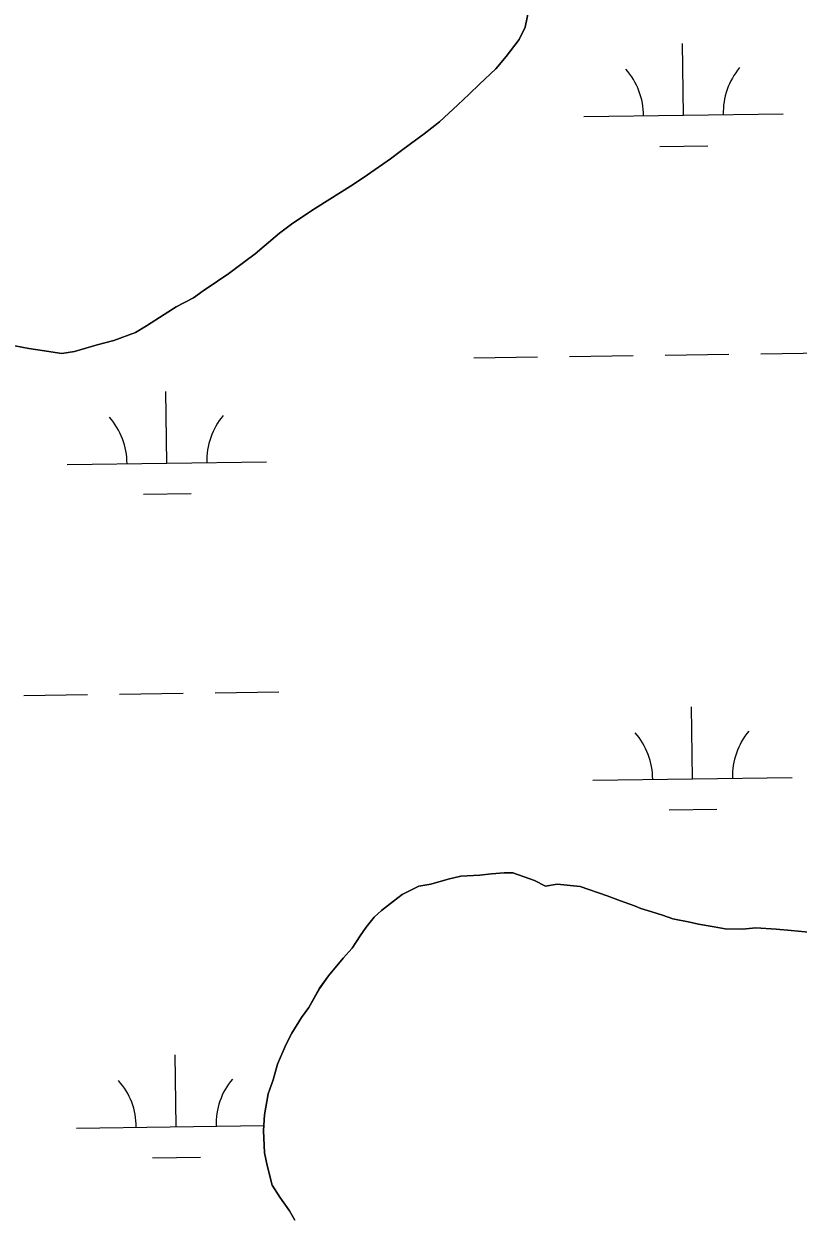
# Model space of a CAD drawing. Extents: x 3767014 to 3805179, y 361544 to 387384.
# Drawn here: x 3784549 to 3784937, y 375146 to 375742 of the extents above; entities that cross this region are included whole.
import ezdxf

# ---------------------------------------------------------------- set-up
doc = ezdxf.new("R2010")
doc.units = 0
doc.layers.add('V-TOPO-SHOR', color=7, linetype='Continuous')
doc.layers.add('V-WETL-SWMP', color=7, linetype='Continuous')

msp = doc.modelspace()

# ---------------------------------------------------------------- linework, layer by layer
at = {"layer": 'V-TOPO-SHOR'}
for points in [[(3784802.244, 375750.382), (3784800.002, 375739.796), (3784797.083, 375733.564), (3784790.556, 375725.061), (3784785.274, 375718.89), (3784777.193, 375711.214), (3784771.94, 375706.225), (3784766.283, 375700.852), (3784757, 375692.42), (3784749.352, 375686.309), (3784742.524, 375681.361), (3784737.302, 375677.553), (3784732.475, 375673.734), (3784724.848, 375668.413), (3784718.827, 375664.231), (3784712.413, 375660.062), (3784701.999, 375653.629), (3784694.788, 375649.082), (3784683.554, 375641.488), (3784676.726, 375636.54), (3784669.069, 375630.036), (3784664.635, 375626.208), (3784659.412, 375622.401), (3784651.372, 375616.302), (3784645.754, 375612.505), (3784638.533, 375607.565), (3784633.714, 375604.141), (3784624.926, 375599.637), (3784618.917, 375595.851), (3784610.099, 375590.163), (3784604.491, 375586.762), (3784593.745, 375582.702), (3784585.412, 375580.55), (3784573.896, 375577.3), (3784567.564, 375576.28), (3784557.746, 375577.716), (3784551.069, 375578.674), (3784544.01, 375580.038)], [(3784684.488, 375141.643), (3784681.852, 375146.442), (3784676.904, 375153.27), (3784673.118, 375159.278), (3784670.613, 375169.199), (3784669.2, 375175.542), (3784668.696, 375186.593), (3784669.292, 375194.461), (3784671.141, 375205.055), (3784673.687, 375212.084), (3784675.86, 375219.914), (3784680.052, 375229.66), (3784682.962, 375235.497), (3784687.892, 375243.255), (3784691.568, 375248.285), (3784696.942, 375258), (3784701.439, 375264.191), (3784708.761, 375273.069), (3784713.228, 375278.079), (3784717.33, 375284.28), (3784720.197, 375288.542), (3784724.269, 375293.562), (3784727.906, 375297.017), (3784733.935, 375301.592), (3784738.361, 375305.024), (3784746.743, 375309.145), (3784752.682, 375310.173), (3784761.419, 375312.708), (3784767.764, 375314.122), (3784777.238, 375314.666), (3784783.167, 375315.303), (3784789.489, 375315.928), (3784793.823, 375315.817), (3784804.761, 375311.988), (3784810.205, 375309.09), (3784816.146, 375310.118), (3784827.547, 375309.036)], [(3784827.547, 375309.036), (3784841.224, 375304.349), (3784847.859, 375301.813), (3784854.89, 375299.267), (3784858.009, 375298.004), (3784863.485, 375296.286), (3784868.96, 375294.569), (3784874.039, 375292.861), (3784882.665, 375291.063), (3784886.978, 375290.162), (3784894.826, 375288.78), (3784900.321, 375287.85), (3784908.988, 375287.627), (3784915.703, 375288.241), (3784925.935, 375287.584), (3784933.41, 375286.998), (3784944.025, 375285.937)]]:
    msp.add_lwpolyline(points, dxfattribs=at)
at = {"layer": 'V-WETL-SWMP'}
for p, q in [((3784879.374, 375695.669), (3784878.874, 375731.665)), ((3784829.379, 375694.974), (3784929.369, 375696.363)), ((3784867.589, 375680.073), (3784891.587, 375680.406)), ((3784774.208, 375574.125), (3784806.205, 375574.57)), ((3784822.203, 375574.792), (3784854.2, 375575.237)), ((3784870.198, 375575.459), (3784902.195, 375575.903)), ((3784918.194, 375576.126), (3784950.191, 375576.57)), ((3784620.335, 375521.241), (3784619.835, 375557.238)), ((3784570.34, 375520.547), (3784670.331, 375521.936)), ((3784608.551, 375505.645), (3784632.549, 375505.978)), ((3784548.538, 375404.801), (3784580.535, 375405.245)), ((3784596.533, 375405.467), (3784628.53, 375405.912)), ((3784644.529, 375406.134), (3784676.526, 375406.578)), ((3784883.995, 375363.026), (3784883.494, 375399.023)), ((3784833.999, 375362.331), (3784933.99, 375363.72)), ((3784872.21, 375347.43), (3784896.208, 375347.763)), ((3784624.956, 375188.598), (3784624.456, 375224.595)), ((3784574.961, 375187.904), (3784668.894, 375189.208)), ((3784613.172, 375173.002), (3784637.169, 375173.335))]:
    msp.add_line(p, q, dxfattribs=at)
for points in [[(3784544.01, 375580.039), (3784551.07, 375578.675), (3784557.746, 375577.715), (3784567.564, 375576.28), (3784573.897, 375577.3), (3784585.412, 375580.551), (3784593.745, 375582.702), (3784604.492, 375586.761), (3784610.098, 375590.164), (3784618.917, 375595.85), (3784624.927, 375599.637), (3784633.715, 375604.141), (3784638.533, 375607.565), (3784645.755, 375612.504), (3784651.372, 375616.301), (3784659.412, 375622.401), (3784664.635, 375626.208), (3784669.069, 375630.036), (3784676.726, 375636.54), (3784683.554, 375641.489), (3784694.787, 375649.083), (3784701.999, 375653.628), (3784712.413, 375660.061), (3784718.827, 375664.232), (3784724.848, 375668.413), (3784732.474, 375673.735), (3784737.302, 375677.553), (3784742.525, 375681.36), (3784749.353, 375686.309), (3784757, 375692.419), (3784766.283, 375700.852), (3784771.94, 375706.225), (3784777.193, 375711.215), (3784785.274, 375718.89), (3784790.557, 375725.061), (3784797.083, 375733.565), (3784800.002, 375739.797), (3784802.245, 375750.382)], [(3784827.548, 375309.036), (3784816.145, 375310.118), (3784810.205, 375309.089), (3784804.761, 375311.988), (3784793.823, 375315.817), (3784789.49, 375315.928), (3784783.167, 375315.303), (3784777.238, 375314.667), (3784767.763, 375314.122), (3784761.42, 375312.709), (3784752.683, 375310.174), (3784746.744, 375309.145), (3784738.36, 375305.024), (3784733.935, 375301.591), (3784727.905, 375297.016), (3784724.269, 375293.562), (3784720.198, 375288.542), (3784717.329, 375284.28), (3784713.227, 375278.078), (3784708.762, 375273.069), (3784701.439, 375264.191), (3784696.943, 375258), (3784691.569, 375248.284), (3784687.892, 375243.254), (3784682.962, 375235.497), (3784680.053, 375229.659), (3784675.86, 375219.913), (3784673.688, 375212.085), (3784671.142, 375205.055), (3784669.292, 375194.46), (3784668.696, 375186.592), (3784669.2, 375175.542), (3784670.613, 375169.198), (3784673.117, 375159.279), (3784676.905, 375153.269), (3784681.853, 375146.441), (3784684.489, 375141.643)], [(3784944.025, 375285.936), (3784933.41, 375286.998), (3784925.936, 375287.584), (3784915.704, 375288.242), (3784908.987, 375287.626), (3784900.321, 375287.849), (3784894.826, 375288.779), (3784886.978, 375290.163), (3784882.665, 375291.063), (3784874.039, 375292.861), (3784868.959, 375294.569), (3784863.485, 375296.286), (3784858.01, 375298.004), (3784854.889, 375299.267), (3784847.86, 375301.813), (3784841.224, 375304.349), (3784827.548, 375309.036)]]:
    msp.add_lwpolyline(points, dxfattribs=at)
for centre, start, end in [((3784824.129, 375695.376), 0.024037, 41.567696), ((3784934.605, 375696.911), 140.024034, 181.567693), ((3784565.091, 375520.948), 0.024037, 41.567696), ((3784675.566, 375522.483), 140.024034, 181.567693), ((3784828.75, 375362.733), 0.024037, 41.567696), ((3784939.226, 375364.268), 140.024034, 181.567693), ((3784569.712, 375188.306), 0.024037, 41.567696), ((3784680.187, 375189.84), 140.024034, 181.567693)]:
    msp.add_arc(centre, 35.246, start, end, dxfattribs=at)

doc.saveas('drawing.dxf')
